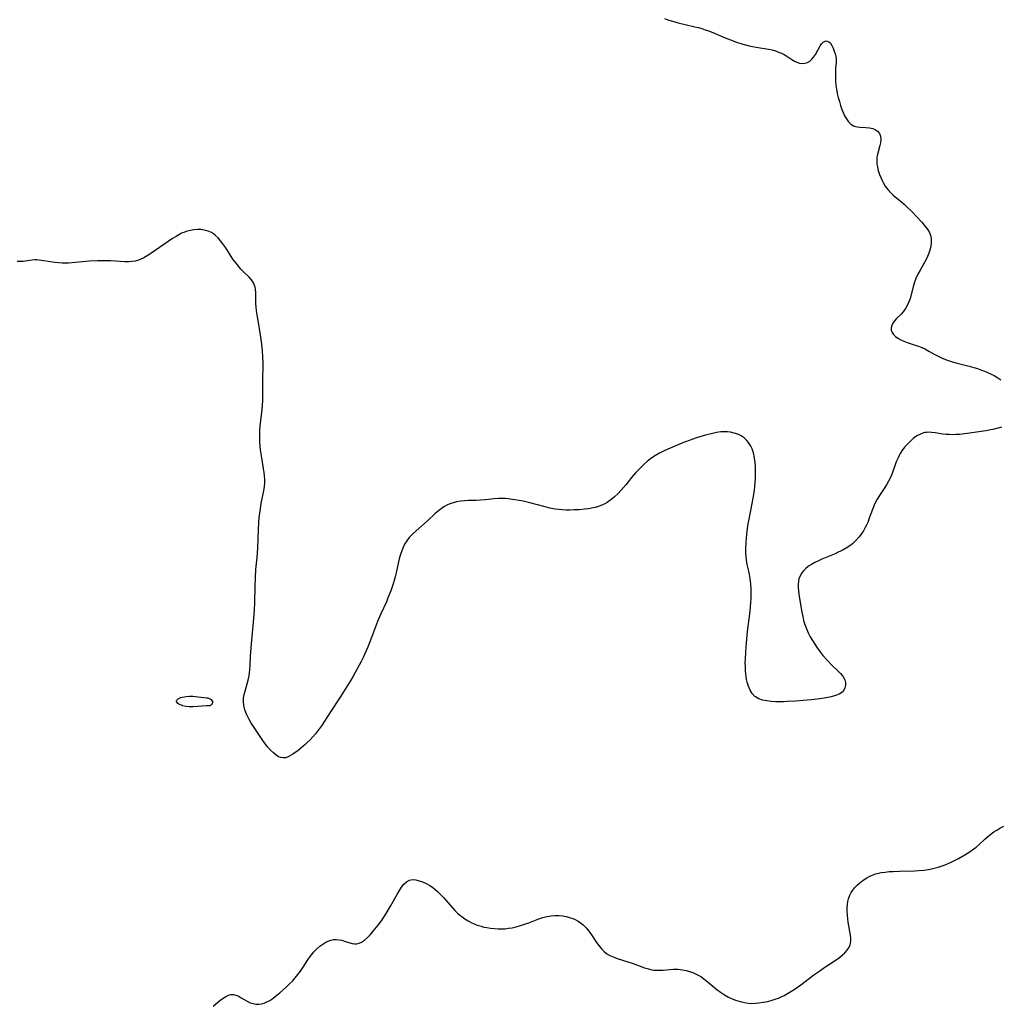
# Model space of a CAD drawing. Header units: inches. Extents: x 1073367 to 1082519, y 1569854 to 1574957.
# Tile 288 of 565: x 1080291 to 1080689, y 1571020 to 1571420. Entities that reach past the tile are written whole.
import ezdxf

# ---------------------------------------------------------------- set-up
doc = ezdxf.new("R2010")
doc.units = ezdxf.units.IN
doc.header["$MEASUREMENT"] = 0
doc.layers.add('CGG_CurvaNivelLidar_v1', color=7, linetype='Continuous', lineweight=30, true_color=0x008008)

msp = doc.modelspace()

# ---------------------------------------------------------------- linework, layer by layer
at = {"layer": 'CGG_CurvaNivelLidar_v1'}
for points in [[(1080553.043, 1571420.6323, 75.5), (1080554.4647, 1571420.044, 75.5), (1080555.815, 1571419.572, 75.5), (1080557.1897, 1571419.1608, 75.5), (1080558.5826, 1571418.7953, 75.5), (1080565.4252, 1571417.2401, 75.5), (1080566.8308, 1571416.8784, 75.5), (1080568.2236, 1571416.4731, 75.5), (1080569.5528, 1571416.0311, 75.5), (1080570.8705, 1571415.5489, 75.5), (1080572.6498, 1571414.8506, 75.5), (1080577.6803, 1571412.7293, 75.5), (1080579.7971, 1571411.8719, 75.5), (1080582.2218, 1571410.9727, 75.5), (1080584.855, 1571410.1141, 75.5), (1080587.4255, 1571409.4299, 75.5), (1080588.7194, 1571409.1505, 75.5), (1080590.2542, 1571408.8756, 75.5), (1080595.2397, 1571408.0872, 75.5), (1080596.7102, 1571407.7784, 75.5), (1080598.1397, 1571407.3868, 75.5), (1080599.334, 1571406.9612, 75.5), (1080600.4826, 1571406.4594, 75.5), (1080601.5794, 1571405.8898, 75.5), (1080602.6713, 1571405.2327, 75.5), (1080604.7387, 1571403.8881, 75.5), (1080605.7485, 1571403.2866, 75.5), (1080606.7578, 1571402.7889, 75.5), (1080607.8014, 1571402.4313, 75.5), (1080608.8446, 1571402.275, 75.5), (1080609.9846, 1571402.379, 75.5), (1080611.0787, 1571402.7584, 75.5), (1080611.9797, 1571403.3008, 75.5), (1080612.807, 1571404.0041, 75.5), (1080613.549, 1571404.8369, 75.5), (1080614.303, 1571405.937, 75.5), (1080616.2703, 1571409.5144, 75.5), (1080616.8244, 1571410.3239, 75.5), (1080617.4284, 1571410.9496, 75.5), (1080618.3114, 1571411.3982, 75.5), (1080618.7163, 1571411.4449, 75.5), (1080619.1252, 1571411.3901, 75.5), (1080619.7389, 1571411.1048, 75.5), (1080620.3892, 1571410.4963, 75.5), (1080620.9575, 1571409.6573, 75.5), (1080621.4802, 1571408.5703, 75.5), (1080621.9326, 1571407.3562, 75.5), (1080622.274, 1571406.2485, 75.5), (1080622.5397, 1571405.1014, 75.5), (1080622.6877, 1571403.9233, 75.5), (1080622.6929, 1571402.7203, 75.5), (1080622.5151, 1571400.2074, 75.5), (1080622.46, 1571398.7727, 75.5), (1080622.4743, 1571395.4416, 75.5), (1080622.5942, 1571393.5659, 75.5), (1080622.8252, 1571391.8732, 75.5), (1080623.1564, 1571390.1833, 75.5), (1080623.5609, 1571388.5032, 75.5), (1080624.0229, 1571386.8255, 75.5), (1080624.5141, 1571385.225, 75.5), (1080625.0429, 1571383.6701, 75.5), (1080625.5493, 1571382.3403, 75.5), (1080626.1119, 1571381.0838, 75.5), (1080626.8452, 1571379.7809, 75.5), (1080627.6847, 1571378.6376, 75.5), (1080628.6332, 1571377.6963, 75.5), (1080629.7003, 1571377.0119, 75.5), (1080630.1835, 1571376.8161, 75.5), (1080631.273, 1571376.5552, 75.5), (1080632.4233, 1571376.4404, 75.5), (1080634.8101, 1571376.3466, 75.5), (1080636.2678, 1571376.1874, 75.5), (1080637.6407, 1571375.8509, 75.5), (1080638.6647, 1571375.3917, 75.5), (1080639.532, 1571374.7614, 75.5), (1080640.2687, 1571373.845, 75.5), (1080640.704, 1571372.7529, 75.5), (1080640.814, 1571371.4898, 75.5), (1080640.6597, 1571370.1274, 75.5), (1080640.4058, 1571368.9744, 75.5), (1080639.4573, 1571365.3763, 75.5), (1080639.2616, 1571364.3034, 75.5), (1080639.1771, 1571363.2302, 75.5), (1080639.1873, 1571362.42, 75.5), (1080639.2783, 1571361.3879, 75.5), (1080639.4456, 1571360.3446, 75.5), (1080639.8154, 1571358.7898, 75.5), (1080640.3137, 1571357.2386, 75.5), (1080640.9299, 1571355.7083, 75.5), (1080641.3391, 1571354.8389, 75.5), (1080641.7861, 1571353.9858, 75.5), (1080642.6553, 1571352.548, 75.5), (1080643.6394, 1571351.1876, 75.5), (1080644.7455, 1571349.9264, 75.5), (1080645.8759, 1571348.8625, 75.5), (1080649.346, 1571346.012, 75.5), (1080650.3629, 1571345.1333, 75.5), (1080651.4321, 1571344.1511, 75.5), (1080653.4357, 1571342.1439, 75.5), (1080657.4408, 1571337.8107, 75.5), (1080658.4412, 1571336.6601, 75.5), (1080659.6062, 1571335.1816, 75.5), (1080660.4167, 1571333.9311, 75.5), (1080661.0038, 1571332.6274, 75.5), (1080661.3213, 1571331.0786, 75.5), (1080661.3309, 1571329.4503, 75.5), (1080661.1371, 1571328.0034, 75.5), (1080660.7856, 1571326.5414, 75.5), (1080660.362, 1571325.2608, 75.5), (1080659.8361, 1571323.9941, 75.5), (1080659.2104, 1571322.7408, 75.5), (1080656.7863, 1571318.4183, 75.5), (1080655.8946, 1571316.6983, 75.5), (1080655.0972, 1571314.9386, 75.5), (1080654.4179, 1571313.1429, 75.5), (1080653.9584, 1571311.656, 75.5), (1080652.6908, 1571306.9285, 75.5), (1080652.2431, 1571305.5561, 75.5), (1080651.6981, 1571304.2477, 75.5), (1080650.8931, 1571302.82, 75.5), (1080649.9323, 1571301.5205, 75.5), (1080649.0597, 1571300.5538, 75.5), (1080647.259, 1571298.728, 75.5), (1080646.439, 1571297.8121, 75.5), (1080645.7577, 1571296.877, 75.5), (1080645.2679, 1571295.8979, 75.5), (1080645.0195, 1571294.9128, 75.5), (1080645.0557, 1571293.9547, 75.5), (1080645.4007, 1571293.067, 75.5), (1080646.0063, 1571292.2352, 75.5), (1080646.8163, 1571291.4578, 75.5), (1080647.7973, 1571290.7331, 75.5), (1080648.9154, 1571290.0862, 75.5), (1080650.1644, 1571289.5246, 75.5), (1080651.4999, 1571289.031, 75.5), (1080654.7374, 1571287.9738, 75.5), (1080656.1436, 1571287.478, 75.5), (1080657.5325, 1571286.9196, 75.5), (1080658.9659, 1571286.2424, 75.5), (1080660.3648, 1571285.4945, 75.5), (1080662.7437, 1571284.1474, 75.5), (1080664.0818, 1571283.4593, 75.5), (1080665.4608, 1571282.8202, 75.5), (1080667.8068, 1571281.8751, 75.5), (1080668.7513, 1571281.5427, 75.5), (1080670.3015, 1571281.0531, 75.5), (1080671.8745, 1571280.6082, 75.5), (1080676.7434, 1571279.3444, 75.5), (1080678.5626, 1571278.8385, 75.5), (1080680.0112, 1571278.3953, 75.5), (1080681.4449, 1571277.9132, 75.5), (1080682.8592, 1571277.3871, 75.5), (1080684.0866, 1571276.8817, 75.5), (1080685.2914, 1571276.3356, 75.5), (1080686.8317, 1571275.5519, 75.5), (1080688.3109, 1571274.6784, 75.5), (1080689.4956, 1571273.8622, 75.5)], [(1080689.9989, 1571254.6875, 75.5), (1080688.8252, 1571254.3507, 75.5), (1080686.8954, 1571253.8696, 75.5), (1080685.4884, 1571253.5654, 75.5), (1080683.5162, 1571253.1901, 75.5), (1080681.5306, 1571252.854, 75.5), (1080678.7379, 1571252.4235, 75.5), (1080675.9117, 1571252.0356, 75.5), (1080672.7824, 1571251.7109, 75.5), (1080671.2332, 1571251.6176, 75.5), (1080669.926, 1571251.5882, 75.5), (1080668.6318, 1571251.613, 75.5), (1080667.2935, 1571251.7033, 75.5), (1080665.9787, 1571251.8535, 75.5), (1080662.9339, 1571252.3359, 75.5), (1080661.4607, 1571252.5152, 75.5), (1080660.4865, 1571252.5631, 75.5), (1080659.5282, 1571252.5291, 75.5), (1080658.7477, 1571252.4245, 75.5), (1080658.1064, 1571252.2784, 75.5), (1080656.8997, 1571251.8473, 75.5), (1080655.4958, 1571251.0796, 75.5), (1080654.1646, 1571250.1116, 75.5), (1080652.888, 1571249.0024, 75.5), (1080651.6433, 1571247.7765, 75.5), (1080650.4695, 1571246.4567, 75.5), (1080649.4009, 1571245.0366, 75.5), (1080648.6982, 1571243.9138, 75.5), (1080648.2918, 1571243.1672, 75.5), (1080647.6978, 1571241.9044, 75.5), (1080647.1293, 1571240.4967, 75.5), (1080645.5546, 1571236.1738, 75.5), (1080644.7222, 1571234.2074, 75.5), (1080643.9483, 1571232.6916, 75.5), (1080643.0924, 1571231.2158, 75.5), (1080642.1821, 1571229.7691, 75.5), (1080640.2661, 1571226.8394, 75.5), (1080639.357, 1571225.35, 75.5), (1080638.6016, 1571223.9559, 75.5), (1080638.1344, 1571222.9741, 75.5), (1080637.4168, 1571221.2337, 75.5), (1080636.1665, 1571217.6988, 75.5), (1080635.5041, 1571215.9496, 75.5), (1080635.0427, 1571214.8894, 75.5), (1080634.5325, 1571213.8534, 75.5), (1080633.7472, 1571212.4794, 75.5), (1080632.8671, 1571211.1651, 75.5), (1080631.8949, 1571209.9175, 75.5), (1080630.6515, 1571208.5638, 75.5), (1080629.2949, 1571207.3174, 75.5), (1080627.8309, 1571206.1886, 75.5), (1080626.7575, 1571205.4864, 75.5), (1080625.2033, 1571204.6203, 75.5), (1080623.5845, 1571203.8431, 75.5), (1080622.2674, 1571203.2675, 75.5), (1080616.9167, 1571201.0402, 75.5), (1080615.4982, 1571200.4013, 75.5), (1080614.0573, 1571199.6944, 75.5), (1080612.6868, 1571198.9239, 75.5), (1080611.5251, 1571198.1459, 75.5), (1080610.4619, 1571197.2874, 75.5), (1080609.5183, 1571196.3431, 75.5), (1080608.8151, 1571195.4488, 75.5), (1080608.2334, 1571194.4874, 75.5), (1080607.6369, 1571193.0075, 75.5), (1080607.4036, 1571191.9976, 75.5), (1080607.2809, 1571190.9544, 75.5), (1080607.2677, 1571189.5599, 75.5), (1080607.3796, 1571188.1316, 75.5), (1080607.5752, 1571186.6755, 75.5), (1080608.7971, 1571179.5015, 75.5), (1080609.1257, 1571177.8177, 75.5), (1080609.5129, 1571176.1485, 75.5), (1080609.9888, 1571174.5051, 75.5), (1080610.2193, 1571173.8363, 75.5), (1080610.7516, 1571172.5037, 75.5), (1080611.3588, 1571171.1964, 75.5), (1080612.2144, 1571169.5683, 75.5), (1080613.1427, 1571167.9691, 75.5), (1080614.0678, 1571166.4867, 75.5), (1080615.0364, 1571165.0307, 75.5), (1080616.0477, 1571163.6076, 75.5), (1080617.3653, 1571161.908, 75.5), (1080619.0659, 1571159.9772, 75.5), (1080621.0934, 1571157.8974, 75.5), (1080623.3344, 1571155.7477, 75.5), (1080624.4651, 1571154.6107, 75.5), (1080625.4186, 1571153.4697, 75.5), (1080626.1012, 1571152.2901, 75.5), (1080626.1874, 1571152.0703, 75.5), (1080626.4438, 1571150.9815, 75.5), (1080626.4542, 1571149.8865, 75.5), (1080626.2361, 1571148.8305, 75.5), (1080625.7937, 1571147.8616, 75.5), (1080625.117, 1571147.0333, 75.5), (1080624.254, 1571146.4158, 75.5), (1080623.2117, 1571145.9299, 75.5), (1080622.0318, 1571145.5333, 75.5), (1080620.748, 1571145.1884, 75.5), (1080618.638, 1571144.712, 75.5), (1080616.0712, 1571144.2836, 75.5), (1080612.6812, 1571143.9003, 75.5), (1080609.2113, 1571143.613, 75.5), (1080606.384, 1571143.4205, 75.5), (1080602.9912, 1571143.2354, 75.5), (1080601.3115, 1571143.1757, 75.5), (1080599.9805, 1571143.1525, 75.5), (1080598.186, 1571143.1702, 75.5), (1080596.3408, 1571143.2735, 75.5), (1080594.5663, 1571143.485, 75.5), (1080592.8916, 1571143.8343, 75.5), (1080591.3554, 1571144.3638, 75.5), (1080590.0084, 1571145.132, 75.5), (1080589.771, 1571145.3175, 75.5), (1080588.6848, 1571146.4622, 75.5), (1080587.8147, 1571147.8505, 75.5), (1080587.1275, 1571149.419, 75.5), (1080586.6066, 1571151.1214, 75.5), (1080586.3674, 1571152.2144, 75.5), (1080586.1838, 1571153.3376, 75.5), (1080586.0459, 1571154.5316, 75.5), (1080585.9519, 1571155.7458, 75.5), (1080585.8802, 1571157.3449, 75.5), (1080585.8573, 1571158.9621, 75.5), (1080585.879, 1571160.5912, 75.5), (1080586.0018, 1571163.2433, 75.5), (1080586.3055, 1571167.0045, 75.5), (1080586.7819, 1571171.6725, 75.5), (1080587.7604, 1571179.9738, 75.5), (1080588.0848, 1571183.4085, 75.5), (1080588.1878, 1571185.1177, 75.5), (1080588.2484, 1571187.0416, 75.5), (1080588.2402, 1571188.9535, 75.5), (1080588.147, 1571190.849, 75.5), (1080587.8674, 1571193.2419, 75.5), (1080587.4024, 1571195.5945, 75.5), (1080586.6691, 1571198.9039, 75.5), (1080586.3698, 1571200.5716, 75.5), (1080586.1869, 1571202.0739, 75.5), (1080586.0903, 1571203.5879, 75.5), (1080586.0748, 1571204.9116, 75.5), (1080586.192, 1571207.9023, 75.5), (1080586.3191, 1571209.5699, 75.5), (1080586.4866, 1571211.2413, 75.5), (1080586.7766, 1571213.5302, 75.5), (1080587.0513, 1571215.3762, 75.5), (1080587.387, 1571217.2935, 75.5), (1080588.686, 1571223.691, 75.5), (1080589.0774, 1571225.805, 75.5), (1080589.5519, 1571228.9775, 75.5), (1080589.7363, 1571230.5596, 75.5), (1080589.8797, 1571232.1336, 75.5), (1080589.9681, 1571233.6422, 75.5), (1080589.9944, 1571235.0044, 75.5), (1080589.9953, 1571236.7736, 75.5), (1080589.9532, 1571238.5433, 75.5), (1080589.8409, 1571240.3007, 75.5), (1080589.6242, 1571242.0303, 75.5), (1080589.2874, 1571243.6465, 75.5), (1080589.0191, 1571244.6005, 75.5), (1080588.5853, 1571245.817, 75.5), (1080588.054, 1571246.972, 75.5), (1080587.4143, 1571248.0487, 75.5), (1080586.4765, 1571249.2289, 75.5), (1080585.3762, 1571250.2485, 75.5), (1080584.1425, 1571251.0848, 75.5), (1080582.7952, 1571251.7558, 75.5), (1080581.362, 1571252.2668, 75.5), (1080579.864, 1571252.6117, 75.5), (1080578.6381, 1571252.7562, 75.5), (1080577.5679, 1571252.7846, 75.5), (1080575.891, 1571252.6856, 75.5), (1080574.1915, 1571252.4522, 75.5), (1080572.4778, 1571252.1187, 75.5), (1080569.729, 1571251.4396, 75.5), (1080567.3644, 1571250.7447, 75.5), (1080566.0309, 1571250.314, 75.5), (1080563.0923, 1571249.2857, 75.5), (1080560.1079, 1571248.1342, 75.5), (1080558.6363, 1571247.524, 75.5), (1080554.3517, 1571245.6493, 75.5), (1080552.6498, 1571244.8792, 75.5), (1080550.9821, 1571244.0638, 75.5), (1080549.368, 1571243.1675, 75.5), (1080548.6784, 1571242.7359, 75.5), (1080547.3123, 1571241.7778, 75.5), (1080546.0028, 1571240.7353, 75.5), (1080544.7437, 1571239.6228, 75.5), (1080543.5319, 1571238.4499, 75.5), (1080542.467, 1571237.3355, 75.5), (1080541.4336, 1571236.1868, 75.5), (1080539.7139, 1571234.1577, 75.5), (1080537.3603, 1571231.2641, 75.5), (1080535.2855, 1571228.8731, 75.5), (1080534.2011, 1571227.7383, 75.5), (1080532.7997, 1571226.4154, 75.5), (1080531.3341, 1571225.1988, 75.5), (1080529.8029, 1571224.1104, 75.5), (1080528.9001, 1571223.5624, 75.5), (1080527.8763, 1571223.037, 75.5), (1080526.2635, 1571222.4096, 75.5), (1080524.9075, 1571222.0227, 75.5), (1080523.515, 1571221.72, 75.5), (1080522.0946, 1571221.4849, 75.5), (1080520.6531, 1571221.3048, 75.5), (1080518.5611, 1571221.1247, 75.5), (1080516.4035, 1571221.0187, 75.5), (1080514.7967, 1571220.9796, 75.5), (1080513.1892, 1571220.9835, 75.5), (1080511.5837, 1571221.0476, 75.5), (1080510.1349, 1571221.1725, 75.5), (1080508.6926, 1571221.3671, 75.5), (1080506.5329, 1571221.7902, 75.5), (1080504.6236, 1571222.2574, 75.5), (1080498.4336, 1571223.9247, 75.5), (1080495.725, 1571224.5502, 75.5), (1080494.0491, 1571224.8817, 75.5), (1080492.3721, 1571225.1692, 75.5), (1080489.5637, 1571225.5361, 75.5), (1080488.4311, 1571225.6262, 75.5), (1080487.0533, 1571225.6709, 75.5), (1080485.6769, 1571225.6469, 75.5), (1080483.9217, 1571225.5302, 75.5), (1080480.4194, 1571225.1715, 75.5), (1080478.3297, 1571224.993, 75.5), (1080476.495, 1571224.9099, 75.5), (1080473.405, 1571224.8284, 75.5), (1080471.8752, 1571224.7513, 75.5), (1080470.3629, 1571224.6054, 75.5), (1080468.663, 1571224.3105, 75.5), (1080467.29, 1571223.9416, 75.5), (1080466.0103, 1571223.4752, 75.5), (1080464.7711, 1571222.9105, 75.5), (1080463.5717, 1571222.257, 75.5), (1080462.4205, 1571221.5219, 75.5), (1080461.3252, 1571220.7069, 75.5), (1080460.0529, 1571219.5991, 75.5), (1080456.8937, 1571216.5777, 75.5), (1080452.2527, 1571212.5918, 75.5), (1080450.9374, 1571211.3828, 75.5), (1080450.2055, 1571210.6527, 75.5), (1080449.5165, 1571209.89, 75.5), (1080448.4978, 1571208.5327, 75.5), (1080447.6145, 1571207.0673, 75.5), (1080446.8542, 1571205.5158, 75.5), (1080446.408, 1571204.4272, 75.5), (1080446.0167, 1571203.3104, 75.5), (1080445.5516, 1571201.6825, 75.5), (1080445.1643, 1571200.0199, 75.5), (1080444.222, 1571195.483, 75.5), (1080443.8118, 1571193.8382, 75.5), (1080443.3909, 1571192.4012, 75.5), (1080442.9263, 1571190.9741, 75.5), (1080441.9704, 1571188.2427, 75.5), (1080440.8578, 1571185.3135, 75.5), (1080440.1887, 1571183.7037, 75.5), (1080437.9947, 1571178.8379, 75.5), (1080436.6567, 1571175.6806, 75.5), (1080434.1772, 1571169.1845, 75.5), (1080432.5401, 1571165.0952, 75.5), (1080431.8864, 1571163.5667, 75.5), (1080430.7684, 1571161.1165, 75.5), (1080430.0002, 1571159.5463, 75.5), (1080428.3725, 1571156.4507, 75.5), (1080426.7018, 1571153.4998, 75.5), (1080425.7543, 1571151.8931, 75.5), (1080423.8026, 1571148.7049, 75.5), (1080421.4467, 1571144.9933, 75.5), (1080417.5925, 1571139.0536, 75.5), (1080413.8312, 1571133.3936, 75.5), (1080412.2218, 1571131.21, 75.5), (1080411.3788, 1571130.1525, 75.5), (1080410.3193, 1571128.9031, 75.5), (1080409.2227, 1571127.7002, 75.5), (1080408.0884, 1571126.5538, 75.5), (1080407.2803, 1571125.7978, 75.5), (1080405.343, 1571124.125, 75.5), (1080404.2247, 1571123.2352, 75.5), (1080403.254, 1571122.5156, 75.5), (1080402.2939, 1571121.8612, 75.5), (1080401.3507, 1571121.2866, 75.5), (1080400.3406, 1571120.7736, 75.5), (1080399.3503, 1571120.4287, 75.5), (1080398.3715, 1571120.3094, 75.5), (1080397.4151, 1571120.4566, 75.5), (1080396.4667, 1571120.8355, 75.5), (1080395.5313, 1571121.404, 75.5), (1080394.3305, 1571122.3798, 75.5), (1080393.1598, 1571123.5548, 75.5), (1080392.1551, 1571124.7113, 75.5), (1080391.1753, 1571125.9539, 75.5), (1080390.0906, 1571127.4445, 75.5), (1080386.2429, 1571133.1202, 75.5), (1080385.2595, 1571134.6648, 75.5), (1080384.355, 1571136.2271, 75.5), (1080383.5665, 1571137.8138, 75.5), (1080383.1445, 1571138.8384, 75.5), (1080382.7908, 1571139.8727, 75.5), (1080382.3756, 1571141.5737, 75.5), (1080382.2057, 1571143.2841, 75.5), (1080382.279, 1571144.6868, 75.5), (1080382.5054, 1571146.0938, 75.5), (1080382.8358, 1571147.5072, 75.5), (1080384.0774, 1571151.9761, 75.5), (1080384.4605, 1571153.6614, 75.5), (1080384.6652, 1571154.8758, 75.5), (1080384.8138, 1571156.103, 75.5), (1080384.9537, 1571158.0243, 75.5), (1080385.1167, 1571161.7081, 75.5), (1080385.3183, 1571165.0913, 75.5), (1080385.5692, 1571168.0974, 75.5), (1080386.2758, 1571175.5264, 75.5), (1080386.6201, 1571180.2625, 75.5), (1080386.7791, 1571183.4934, 75.5), (1080386.9155, 1571190.0179, 75.5), (1080387.0296, 1571193.4728, 75.5), (1080387.2755, 1571196.8651, 75.5), (1080387.7482, 1571201.7642, 75.5), (1080387.9001, 1571203.6909, 75.5), (1080388.0039, 1571205.5549, 75.5), (1080388.2736, 1571213.0221, 75.5), (1080388.4608, 1571215.955, 75.5), (1080388.638, 1571217.9026, 75.5), (1080389.0795, 1571221.4836, 75.5), (1080389.459, 1571223.7857, 75.5), (1080390.438, 1571228.8448, 75.5), (1080390.6882, 1571230.5195, 75.5), (1080390.8274, 1571231.9978, 75.5), (1080390.8656, 1571233.4755, 75.5), (1080390.7963, 1571234.8586, 75.5), (1080390.6478, 1571236.2436, 75.5), (1080390.4028, 1571237.9134, 75.5), (1080389.5262, 1571242.9688, 75.5), (1080389.1809, 1571245.4303, 75.5), (1080388.9046, 1571248.3608, 75.5), (1080388.8225, 1571249.8708, 75.5), (1080388.7897, 1571251.3805, 75.5), (1080388.8419, 1571253.4181, 75.5), (1080388.9774, 1571255.0911, 75.5), (1080389.8015, 1571261.7484, 75.5), (1080389.964, 1571263.5574, 75.5), (1080390.0638, 1571265.4869, 75.5), (1080390.117, 1571268.7997, 75.5), (1080390.1098, 1571273.5235, 75.5), (1080390.153, 1571280.04, 75.5), (1080390.0811, 1571283.5322, 75.5), (1080389.9655, 1571285.386, 75.5), (1080389.7798, 1571287.3199, 75.5), (1080389.5421, 1571289.2488, 75.5), (1080388.9614, 1571293.0881, 75.5), (1080387.7349, 1571300.2421, 75.5), (1080387.5088, 1571301.8128, 75.5), (1080387.3167, 1571303.523, 75.5), (1080387.2291, 1571304.7301, 75.5), (1080387.1865, 1571305.9169, 75.5), (1080387.1871, 1571309.1144, 75.5), (1080387.0861, 1571310.6224, 75.5), (1080386.9334, 1571311.5068, 75.5), (1080386.6034, 1571312.5924, 75.5), (1080386.3064, 1571313.2381, 75.5), (1080385.5166, 1571314.4303, 75.5), (1080384.5097, 1571315.5474, 75.5), (1080382.2072, 1571317.7603, 75.5), (1080381.1793, 1571318.8374, 75.5), (1080380.1759, 1571319.9863, 75.5), (1080379.201, 1571321.1945, 75.5), (1080377.9519, 1571322.8886, 75.5), (1080375.0073, 1571327.3908, 75.5), (1080373.8802, 1571329.0401, 75.5), (1080372.9161, 1571330.3149, 75.5), (1080371.891, 1571331.4948, 75.5), (1080370.7842, 1571332.5425, 75.5), (1080370.0125, 1571333.1314, 75.5), (1080369.1979, 1571333.6388, 75.5), (1080367.8971, 1571334.2311, 75.5), (1080366.2849, 1571334.6564, 75.5), (1080364.9115, 1571334.83, 75.5), (1080363.5059, 1571334.8679, 75.5), (1080362.0841, 1571334.7764, 75.5), (1080360.6612, 1571334.5538, 75.5), (1080359.0138, 1571334.1174, 75.5), (1080357.9816, 1571333.7379, 75.5), (1080357.113, 1571333.3552, 75.5), (1080356.258, 1571332.9254, 75.5), (1080354.8358, 1571332.1061, 75.5), (1080353.4365, 1571331.2095, 75.5), (1080349.8431, 1571328.7805, 75.5), (1080344.6369, 1571325.1344, 75.5), (1080343.1789, 1571324.1797, 75.5), (1080341.7768, 1571323.377, 75.5), (1080340.3336, 1571322.7094, 75.5), (1080339.278, 1571322.3395, 75.5), (1080338.1977, 1571322.0632, 75.5), (1080336.9463, 1571321.8639, 75.5), (1080335.6735, 1571321.7701, 75.5), (1080334.0327, 1571321.7717, 75.5), (1080328.4278, 1571322.1395, 75.5), (1080326.2472, 1571322.2014, 75.5), (1080324.5911, 1571322.1972, 75.5), (1080322.9288, 1571322.1557, 75.5), (1080319.5978, 1571321.9754, 75.5), (1080312.6722, 1571321.3719, 75.5), (1080311.1966, 1571321.2815, 75.5), (1080309.882, 1571321.2402, 75.5), (1080308.577, 1571321.2423, 75.5), (1080307.1066, 1571321.3039, 75.5), (1080305.659, 1571321.4383, 75.5), (1080303.8447, 1571321.7174, 75.5), (1080300.3187, 1571322.348, 75.5), (1080299.1614, 1571322.4867, 75.5), (1080298.4234, 1571322.5338, 75.5), (1080297.6014, 1571322.5411, 75.5), (1080296.4689, 1571322.4792, 75.5), (1080295.3562, 1571322.3531, 75.5), (1080292.8215, 1571321.9618, 75.5), (1080291.5997, 1571321.8362, 75.5), (1080290.4, 1571321.8428, 75.5)], [(1080369.9323, 1571019.604, 76), (1080372.598, 1571021.7879, 76), (1080373.9286, 1571022.774, 76), (1080375.0245, 1571023.4526, 76), (1080376.1202, 1571023.9589, 76), (1080377.1239, 1571024.229, 76), (1080378.1176, 1571024.2759, 76), (1080379.0996, 1571024.0749, 76), (1080380.0704, 1571023.6769, 76), (1080381.2984, 1571022.9949, 76), (1080383.7118, 1571021.5601, 76), (1080384.9965, 1571020.9537, 76), (1080386.1207, 1571020.5881, 76), (1080387.2782, 1571020.379, 76), (1080388.4517, 1571020.3504, 76), (1080389.5293, 1571020.5005, 76), (1080390.5998, 1571020.804, 76), (1080391.6567, 1571021.2413, 76), (1080392.8821, 1571021.9074, 76), (1080394.0856, 1571022.7002, 76), (1080395.2732, 1571023.587, 76), (1080396.9442, 1571024.9508, 76), (1080398.5008, 1571026.2809, 76), (1080399.7373, 1571027.3903, 76), (1080400.9452, 1571028.5447, 76), (1080402.1074, 1571029.7534, 76), (1080403.2343, 1571031.0544, 76), (1080404.3019, 1571032.41, 76), (1080405.3161, 1571033.8074, 76), (1080406.4177, 1571035.4413, 76), (1080408.281, 1571038.3073, 76), (1080409.2508, 1571039.6832, 76), (1080409.9474, 1571040.576, 76), (1080410.6728, 1571041.432, 76), (1080411.3417, 1571042.1643, 76), (1080412.0325, 1571042.8602, 76), (1080413.1773, 1571043.8737, 76), (1080414.3746, 1571044.7649, 76), (1080415.6149, 1571045.5153, 76), (1080416.627, 1571045.9943, 76), (1080417.6577, 1571046.3511, 76), (1080418.7036, 1571046.565, 76), (1080419.8543, 1571046.6186, 76), (1080421.0047, 1571046.5127, 76), (1080422.1399, 1571046.2812, 76), (1080423.5663, 1571045.8543, 76), (1080424.9501, 1571045.389, 76), (1080426.297, 1571045.0059, 76), (1080427.3207, 1571044.8463, 76), (1080428.273, 1571044.871, 76), (1080429.183, 1571045.0947, 76), (1080430.0849, 1571045.5054, 76), (1080431.3305, 1571046.3573, 76), (1080432.5415, 1571047.4441, 76), (1080433.7392, 1571048.6941, 76), (1080434.876, 1571049.9814, 76), (1080436.8583, 1571052.4183, 76), (1080438.2027, 1571054.2246, 76), (1080439.1835, 1571055.6462, 76), (1080440.1283, 1571057.1037, 76), (1080441.9124, 1571060.0875, 76), (1080444.6886, 1571065.1594, 76), (1080445.4779, 1571066.5187, 76), (1080446.377, 1571067.896, 76), (1080447.3282, 1571069.0991, 76), (1080448.3538, 1571070.0611, 76), (1080449.5531, 1571070.7215, 76), (1080450.7792, 1571070.9329, 76), (1080452.1, 1571070.8306, 76), (1080453.4867, 1571070.4954, 76), (1080454.9153, 1571069.99, 76), (1080456.3609, 1571069.3519, 76), (1080457.7873, 1571068.5638, 76), (1080458.8497, 1571067.8382, 76), (1080459.8802, 1571067.0219, 76), (1080460.8811, 1571066.1325, 76), (1080462.139, 1571064.8966, 76), (1080463.3673, 1571063.5986, 76), (1080468.0079, 1571058.4365, 76), (1080469.241, 1571057.223, 76), (1080470.0291, 1571056.5381, 76), (1080470.8455, 1571055.8894, 76), (1080472.0794, 1571055.0004, 76), (1080473.364, 1571054.1899, 76), (1080474.5615, 1571053.541, 76), (1080475.7974, 1571052.9677, 76), (1080477.067, 1571052.4712, 76), (1080478.6329, 1571051.9777, 76), (1080479.7927, 1571051.6846, 76), (1080480.9665, 1571051.4436, 76), (1080482.5085, 1571051.2048, 76), (1080484.062, 1571051.0433, 76), (1080485.6207, 1571050.9544, 76), (1080487.0072, 1571050.9387, 76), (1080488.3915, 1571050.9979, 76), (1080489.8002, 1571051.1504, 76), (1080491.2028, 1571051.3897, 76), (1080492.9199, 1571051.7881, 76), (1080494.6245, 1571052.2756, 76), (1080496.3162, 1571052.8286, 76), (1080497.9941, 1571053.4282, 76), (1080502.076, 1571054.9481, 76), (1080503.7497, 1571055.4981, 76), (1080505.4323, 1571055.9458, 76), (1080507.0336, 1571056.237, 76), (1080508.6389, 1571056.3805, 76), (1080510.2371, 1571056.3635, 76), (1080511.8203, 1571056.1979, 76), (1080513.213, 1571055.9341, 76), (1080514.5763, 1571055.567, 76), (1080515.9004, 1571055.0977, 76), (1080516.8537, 1571054.6789, 76), (1080517.7723, 1571054.1954, 76), (1080518.7807, 1571053.5495, 76), (1080520.052, 1571052.5195, 76), (1080521.244, 1571051.2979, 76), (1080522.3415, 1571049.9604, 76), (1080523.3739, 1571048.5501, 76), (1080525.5268, 1571045.4084, 76), (1080526.4606, 1571044.1143, 76), (1080527.5355, 1571042.7864, 76), (1080528.5726, 1571041.7269, 76), (1080529.7111, 1571040.8148, 76), (1080530.9033, 1571040.1044, 76), (1080532.1808, 1571039.52, 76), (1080533.8857, 1571038.9005, 76), (1080538.2277, 1571037.5969, 76), (1080539.9615, 1571037.0247, 76), (1080544.9587, 1571035.1658, 76), (1080546.6027, 1571034.649, 76), (1080547.9298, 1571034.345, 76), (1080548.6994, 1571034.2271, 76), (1080549.5684, 1571034.1471, 76), (1080551.0734, 1571034.1223, 76), (1080552.5839, 1571034.2028, 76), (1080556.5661, 1571034.5562, 76), (1080557.533, 1571034.5863, 76), (1080558.4991, 1571034.5648, 76), (1080559.441, 1571034.4842, 76), (1080560.38, 1571034.3487, 76), (1080561.8062, 1571034.0495, 76), (1080563.2166, 1571033.6478, 76), (1080564.6029, 1571033.1483, 76), (1080565.9559, 1571032.5504, 76), (1080567.3208, 1571031.8151, 76), (1080567.7713, 1571031.5374, 76), (1080569.0552, 1571030.6457, 76), (1080570.2973, 1571029.6699, 76), (1080574.2454, 1571026.3753, 76), (1080575.79, 1571025.2007, 76), (1080577.391, 1571024.1187, 76), (1080578.9827, 1571023.2091, 76), (1080580.1822, 1571022.634, 76), (1080581.9185, 1571021.9418, 76), (1080583.6978, 1571021.3853, 76), (1080585.5101, 1571020.9758, 76), (1080587.0128, 1571020.7646, 76), (1080588.5263, 1571020.676, 76), (1080589.9455, 1571020.7098, 76), (1080591.3672, 1571020.8383, 76), (1080593.1542, 1571021.1059, 76), (1080594.9344, 1571021.4768, 76), (1080596.6993, 1571021.9462, 76), (1080598.3315, 1571022.4783, 76), (1080599.2709, 1571022.8319, 76), (1080600.4673, 1571023.3384, 76), (1080601.6416, 1571023.9006, 76), (1080603.0025, 1571024.6361, 76), (1080604.3357, 1571025.4328, 76), (1080605.6472, 1571026.2759, 76), (1080607.0543, 1571027.2337, 76), (1080608.4402, 1571028.2287, 76), (1080613.7201, 1571032.239, 76), (1080616.0254, 1571033.9232, 76), (1080618.0814, 1571035.3444, 76), (1080621.8715, 1571037.8089, 76), (1080624.0203, 1571039.3056, 76), (1080625.2111, 1571040.2501, 76), (1080626.2905, 1571041.2354, 76), (1080627.2233, 1571042.2722, 76), (1080627.786, 1571043.0706, 76), (1080628.3917, 1571044.3648, 76), (1080628.583, 1571045.1478, 76), (1080628.6737, 1571045.9633, 76), (1080628.663, 1571047.1167, 76), (1080628.5372, 1571048.3102, 76), (1080627.5733, 1571053.696, 76), (1080627.4087, 1571055.0018, 76), (1080627.2631, 1571056.5027, 76), (1080627.1734, 1571058.0109, 76), (1080627.1671, 1571059.5135, 76), (1080627.2769, 1571060.9966, 76), (1080627.4589, 1571062.1039, 76), (1080627.7312, 1571063.1838, 76), (1080628.2522, 1571064.5889, 76), (1080628.8001, 1571065.645, 76), (1080629.4584, 1571066.6406, 76), (1080630.3274, 1571067.699, 76), (1080631.2976, 1571068.6877, 76), (1080632.3449, 1571069.6173, 76), (1080633.706, 1571070.6791, 76), (1080635.1493, 1571071.6374, 76), (1080636.6793, 1571072.457, 76), (1080638.1317, 1571073.0448, 76), (1080638.6539, 1571073.216, 76), (1080639.3924, 1571073.4257, 76), (1080640.9535, 1571073.766, 76), (1080642.554, 1571074.0069, 76), (1080644.1829, 1571074.1736, 76), (1080645.8317, 1571074.2864, 76), (1080648.3545, 1571074.3908, 76), (1080654.4507, 1571074.5226, 76), (1080656.1392, 1571074.6049, 76), (1080658.3606, 1571074.8074, 76), (1080659.2293, 1571074.9258, 76), (1080660.8926, 1571075.2135, 76), (1080662.5381, 1571075.5739, 76), (1080664.1627, 1571076.0047, 76), (1080665.7622, 1571076.5083, 76), (1080666.999, 1571076.9593, 76), (1080668.2143, 1571077.4604, 76), (1080669.604, 1571078.1075, 76), (1080672.3213, 1571079.529, 76), (1080674.8901, 1571080.974, 76), (1080677.0878, 1571082.348, 76), (1080678.6182, 1571083.4386, 76), (1080679.5323, 1571084.1644, 76), (1080680.7189, 1571085.1966, 76), (1080683.0245, 1571087.3293, 76), (1080684.7545, 1571088.8208, 76), (1080685.6466, 1571089.513, 76), (1080686.7613, 1571090.3129, 76), (1080687.9107, 1571091.0629, 76), (1080689.096, 1571091.7553, 76), (1080690.7615, 1571092.5913, 76)]]:
    msp.add_polyline3d(points, dxfattribs=at)
msp.add_polyline3d([(1080368.5, 1571141.4291, 75.5), (1080368.4338, 1571141.4733, 75.5), (1080368.209, 1571141.5083, 75.5), (1080367.199, 1571141.5248, 75.5), (1080361.6014, 1571141.1105, 75.5), (1080360.8018, 1571141.0977, 75.5), (1080360.1424, 1571141.1247, 75.5), (1080358.8478, 1571141.2694, 75.5), (1080357.61, 1571141.5272, 75.5), (1080357.0305, 1571141.704, 75.5), (1080356.4946, 1571141.9194, 75.5), (1080356.0073, 1571142.1829, 75.5), (1080355.593, 1571142.4798, 75.5), (1080355.2691, 1571142.7974, 75.5), (1080355.0603, 1571143.1247, 75.5), (1080354.9997, 1571143.4517, 75.5), (1080355.1186, 1571143.7772, 75.5), (1080355.3894, 1571144.0869, 75.5), (1080355.7747, 1571144.3746, 75.5), (1080356.2471, 1571144.6322, 75.5), (1080356.787, 1571144.8494, 75.5), (1080357.2704, 1571144.991, 75.5), (1080358.3126, 1571145.1956, 75.5), (1080358.9726, 1571145.2825, 75.5), (1080360.3311, 1571145.3771, 75.5), (1080361.7311, 1571145.3542, 75.5), (1080363.8349, 1571145.1871, 75.5), (1080367.2151, 1571144.7743, 75.5), (1080367.7665, 1571144.6778, 75.5), (1080368.2896, 1571144.5169, 75.5), (1080368.7034, 1571144.3106, 75.5), (1080369.0601, 1571144.0544, 75.5), (1080369.4096, 1571143.6777, 75.5), (1080369.6081, 1571143.2653, 75.5), (1080369.6283, 1571142.8375, 75.5), (1080369.4848, 1571142.4402, 75.5), (1080369.2396, 1571142.0746, 75.5), (1080368.9576, 1571141.7672, 75.5), (1080368.669, 1571141.5207, 75.5)], close=True, dxfattribs=at)

doc.saveas('drawing.dxf')
